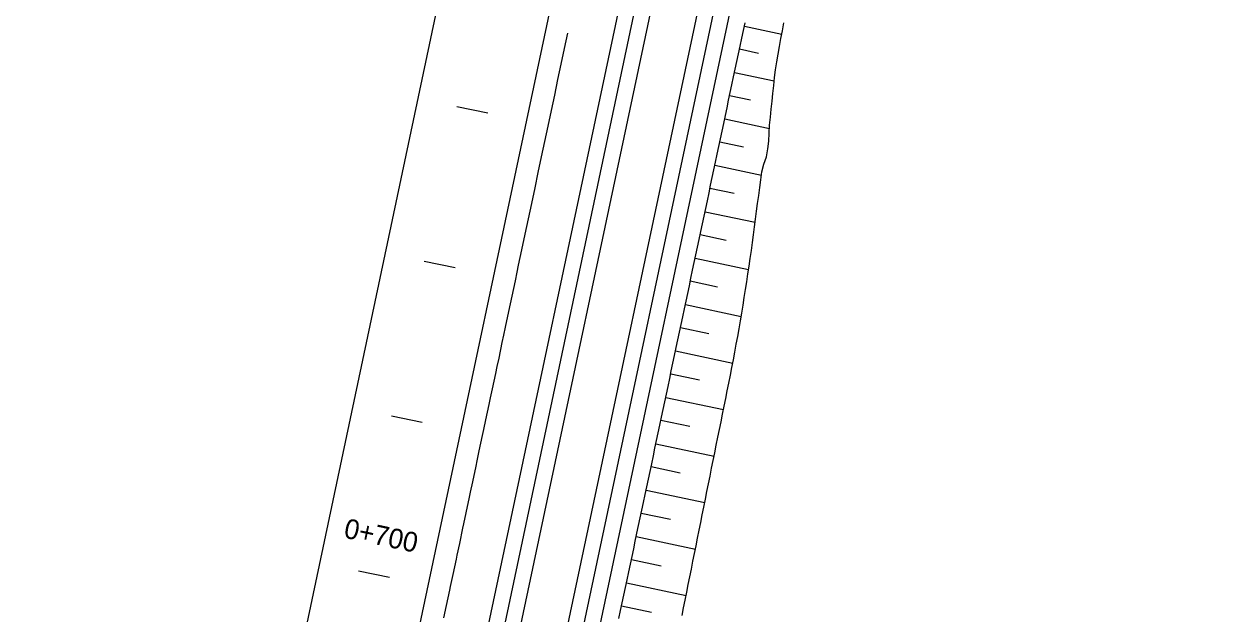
# Model space of a CAD drawing. Extents: x 6503541 to 6503743, y 5888004 to 5888145.
# Drawn here: x 6503704.961 to 6503706.788, y 5888131.49 to 5888132.385 of the extents above; entities that cross this region are included whole.
import ezdxf

# ---------------------------------------------------------------- set-up
doc = ezdxf.new("R2010")
doc.units = 0
doc.layers.add('12', color=7, linetype='Continuous')

msp = doc.modelspace()

# ---------------------------------------------------------------- linework, layer by layer
at = {"layer": '12'}
for p, q in [((6503705.4026, 5888130.2295), (6503706.626, 5888136.008)), ((6503705.426, 5888130.2245), (6503706.6495, 5888136.003)), ((6503705.4495, 5888130.2195), (6503706.673, 5888135.998)), ((6503705.5176, 5888130.2051), (6503706.7411, 5888135.9836)), ((6503705.5411, 5888130.2001), (6503706.7646, 5888135.9786)), ((6503705.5646, 5888130.1952), (6503706.788, 5888135.9737)), ((6503704.961, 5888129.4474), (6503706.1631, 5888135.1249)), ((6503705.1253, 5888129.4126), (6503706.3274, 5888135.0901)), ((6503706.0541, 5888132.3823), (6503706.1109, 5888132.3703)), ((6503706.0757, 5888132.341), (6503706.0467, 5888132.3471)), ((6503706.0392, 5888132.3119), (6503706.0994, 5888132.2991)), ((6503706.0637, 5888132.2699), (6503706.0318, 5888132.2767)), ((6503706.0243, 5888132.2414), (6503706.0922, 5888132.2271)), ((6503706.0529, 5888132.1986), (6503706.0168, 5888132.2062)), ((6503706.0094, 5888132.171), (6503706.0801, 5888132.156)), ((6503706.0386, 5888132.128), (6503706.0019, 5888132.1358)), ((6503705.9945, 5888132.1006), (6503706.0705, 5888132.0845)), ((6503706.0264, 5888132.057), (6503705.987, 5888132.0654)), ((6503705.9796, 5888132.0301), (6503706.0606, 5888132.013)), ((6503706.0136, 5888131.9861), (6503705.9721, 5888131.9949)), ((6503705.9647, 5888131.9597), (6503706.0495, 5888131.9417)), ((6503706.0002, 5888131.9154), (6503705.9572, 5888131.9245)), ((6503705.9497, 5888131.8893), (6503706.0366, 5888131.8709)), ((6503705.9859, 5888131.8448), (6503705.9423, 5888131.854)), ((6503705.9348, 5888131.8188), (6503706.0224, 5888131.8003)), ((6503705.9713, 5888131.7743), (6503705.9274, 5888131.7836)), ((6503705.9199, 5888131.7484), (6503706.0082, 5888131.7297)), ((6503705.9568, 5888131.7038), (6503705.9125, 5888131.7132)), ((6503705.905, 5888131.6779), (6503705.994, 5888131.6591)), ((6503705.9422, 5888131.6333), (6503705.8975, 5888131.6427)), ((6503705.8901, 5888131.6075), (6503705.9798, 5888131.5885)), ((6503705.9277, 5888131.5627), (6503705.8826, 5888131.5723)), ((6503705.8752, 5888131.5371), (6503705.9656, 5888131.5179)), ((6503705.9131, 5888131.4922), (6503705.8677, 5888131.5018))]:
    msp.add_line(p, q, dxfattribs=at)
for points in [[(6503705.8638, 5888131.4833), (6503705.8663, 5888131.495), (6503705.8688, 5888131.5068), (6503705.8712, 5888131.5185), (6503705.8737, 5888131.5302), (6503705.8762, 5888131.542), (6503705.8787, 5888131.5537), (6503705.8812, 5888131.5655), (6503705.8837, 5888131.5772), (6503705.8862, 5888131.5889), (6503705.8886, 5888131.6007), (6503705.8911, 5888131.6124), (6503705.8936, 5888131.6242), (6503705.8961, 5888131.6359), (6503705.8986, 5888131.6476), (6503705.9011, 5888131.6594), (6503705.9036, 5888131.6711), (6503705.906, 5888131.6829), (6503705.9085, 5888131.6946), (6503705.911, 5888131.7063), (6503705.9135, 5888131.7181), (6503705.916, 5888131.7298), (6503705.9185, 5888131.7416), (6503705.921, 5888131.7533), (6503705.9234, 5888131.765), (6503705.9259, 5888131.7768), (6503705.9284, 5888131.7885), (6503705.9309, 5888131.8003), (6503705.9334, 5888131.812), (6503705.9359, 5888131.8237), (6503705.9384, 5888131.8355), (6503705.9408, 5888131.8472), (6503705.9433, 5888131.859), (6503705.9458, 5888131.8707), (6503705.9483, 5888131.8824), (6503705.9508, 5888131.8942), (6503705.9533, 5888131.9059), (6503705.9557, 5888131.9176), (6503705.9582, 5888131.9294), (6503705.9607, 5888131.9411), (6503705.9632, 5888131.9529), (6503705.9657, 5888131.9646), (6503705.9682, 5888131.9763), (6503705.9707, 5888131.9881), (6503705.9731, 5888131.9998), (6503705.9756, 5888132.0116), (6503705.9781, 5888132.0233), (6503705.9806, 5888132.035), (6503705.9831, 5888132.0468), (6503705.9856, 5888132.0585), (6503705.9881, 5888132.0703), (6503705.9905, 5888132.082), (6503705.993, 5888132.0937), (6503705.9955, 5888132.1055), (6503705.998, 5888132.1172), (6503706.0005, 5888132.129), (6503706.003, 5888132.1407), (6503706.0055, 5888132.1524), (6503706.0079, 5888132.1642), (6503706.0104, 5888132.1759), (6503706.0129, 5888132.1877), (6503706.0154, 5888132.1994), (6503706.0179, 5888132.2111), (6503706.0204, 5888132.2229), (6503706.0229, 5888132.2346), (6503706.0253, 5888132.2464), (6503706.0278, 5888132.2581), (6503706.0303, 5888132.2698), (6503706.0328, 5888132.2816), (6503706.0353, 5888132.2933), (6503706.0378, 5888132.3051), (6503706.0403, 5888132.3168), (6503706.0427, 5888132.3285), (6503706.0452, 5888132.3403), (6503706.0477, 5888132.352), (6503706.0502, 5888132.3638), (6503706.0527, 5888132.3755), (6503706.0552, 5888132.3872)], [(6503705.9595, 5888131.4875), (6503705.9619, 5888131.4993), (6503705.9643, 5888131.5111), (6503705.9666, 5888131.5228), (6503705.969, 5888131.5346), (6503705.9713, 5888131.5464), (6503705.9737, 5888131.5581), (6503705.976, 5888131.5699), (6503705.9784, 5888131.5817), (6503705.9808, 5888131.5934), (6503705.9831, 5888131.6052), (6503705.9855, 5888131.617), (6503705.9879, 5888131.6287), (6503705.9902, 5888131.6405), (6503705.9926, 5888131.6523), (6503705.995, 5888131.664), (6503705.9974, 5888131.6758), (6503705.9997, 5888131.6876), (6503706.0021, 5888131.6993), (6503706.0045, 5888131.7111), (6503706.0068, 5888131.7228), (6503706.0092, 5888131.7346), (6503706.0116, 5888131.7464), (6503706.0139, 5888131.7581), (6503706.0163, 5888131.7699), (6503706.0187, 5888131.7817), (6503706.021, 5888131.7934), (6503706.0234, 5888131.8052), (6503706.0258, 5888131.817), (6503706.0281, 5888131.8287), (6503706.0305, 5888131.8405), (6503706.0329, 5888131.8523), (6503706.0352, 5888131.864), (6503706.0375, 5888131.8758), (6503706.0397, 5888131.8876), (6503706.0419, 5888131.8994), (6503706.0441, 5888131.9112), (6503706.0463, 5888131.923), (6503706.0484, 5888131.9348), (6503706.0503, 5888131.9467), (6503706.0521, 5888131.9586), (6503706.054, 5888131.9704), (6503706.0558, 5888131.9823), (6503706.0577, 5888131.9942), (6503706.0595, 5888132.0061), (6503706.0614, 5888132.0179), (6503706.0632, 5888132.0298), (6503706.0648, 5888132.0417), (6503706.0664, 5888132.0537), (6503706.068, 5888132.0656), (6503706.0696, 5888132.0775), (6503706.0711, 5888132.0895), (6503706.0727, 5888132.1014), (6503706.0743, 5888132.1133), (6503706.0759, 5888132.1253), (6503706.0774, 5888132.1372), (6503706.079, 5888132.1491), (6503706.0808, 5888132.161), (6503706.0835, 5888132.1727), (6503706.0875, 5888132.1841), (6503706.0899, 5888132.1959), (6503706.0915, 5888132.2078), (6503706.0918, 5888132.22), (6503706.0925, 5888132.2322), (6503706.0936, 5888132.2442), (6503706.0949, 5888132.2562), (6503706.0961, 5888132.2682), (6503706.0974, 5888132.2802), (6503706.0987, 5888132.2922), (6503706.0999, 5888132.3042), (6503706.1015, 5888132.3161), (6503706.1036, 5888132.3279), (6503706.1056, 5888132.3398), (6503706.1077, 5888132.3516), (6503706.1097, 5888132.3634), (6503706.1118, 5888132.3753), (6503706.1138, 5888132.3871)], [(6503705.5982, 5888131.484), (6503705.6022, 5888131.5028), (6503705.6072, 5888131.5263), (6503705.6083, 5888131.5317), (6503705.6122, 5888131.5498), (6503705.6172, 5888131.5732), (6503705.6184, 5888131.5794), (6503705.6221, 5888131.5967), (6503705.6271, 5888131.6202), (6503705.6285, 5888131.627), (6503705.6321, 5888131.6437), (6503705.637, 5888131.6672), (6503705.6386, 5888131.6747), (6503705.642, 5888131.6906), (6503705.647, 5888131.7141), (6503705.6487, 5888131.7224), (6503705.6519, 5888131.7376), (6503705.6569, 5888131.7611), (6503705.6588, 5888131.7701), (6503705.6619, 5888131.7846), (6503705.6669, 5888131.808), (6503705.6689, 5888131.8178), (6503705.6718, 5888131.8315), (6503705.6768, 5888131.855), (6503705.679, 5888131.8655), (6503705.6818, 5888131.8785), (6503705.6867, 5888131.902), (6503705.6891, 5888131.9132), (6503705.6917, 5888131.9254), (6503705.6967, 5888131.9489), (6503705.6992, 5888131.9609), (6503705.7017, 5888131.9724), (6503705.7066, 5888131.9959), (6503705.7093, 5888132.0086), (6503705.7116, 5888132.0194), (6503705.7166, 5888132.0428), (6503705.7215, 5888132.0663), (6503705.7265, 5888132.0898), (6503705.7315, 5888132.1133), (6503705.7365, 5888132.1368), (6503705.7414, 5888132.1602), (6503705.7464, 5888132.1837), (6503705.7514, 5888132.2072), (6503705.7563, 5888132.2307), (6503705.7613, 5888132.2542), (6503705.7663, 5888132.2776), (6503705.7713, 5888132.3011), (6503705.7762, 5888132.3246), (6503705.7812, 5888132.3481), (6503705.7862, 5888132.3715)], [(6503705.6648, 5888132.2501), (6503705.6178, 5888132.26)], [(6503705.6151, 5888132.0153), (6503705.5681, 5888132.0252)], [(6503705.5654, 5888131.7805), (6503705.5184, 5888131.7904)], [(6503705.4687, 5888131.5556), (6503705.5156, 5888131.5457)]]:
    msp.add_lwpolyline(points, dxfattribs=at)

# ---------------------------------------------------------------- texts
msp.add_text('0+700', height=0.03, rotation=348.0454, dxfattribs=at).set_placement((6503705.4448, 5888131.6061))

doc.saveas('drawing.dxf')
